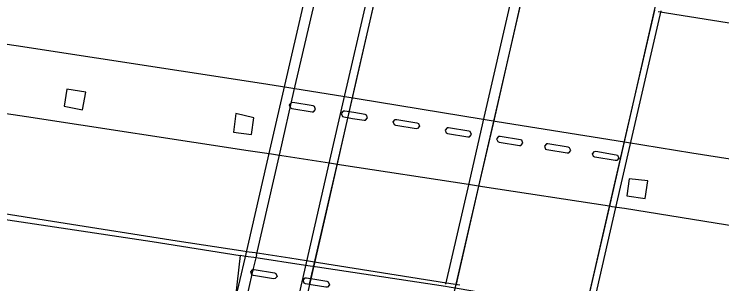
# Model space of a CAD drawing. Extents: x 131000 to 133013, y 393000 to 396501.
# Drawn here: x 131407.2 to 131491.8, y 394535.6 to 394567.8 of the extents above; entities that cross this region are included whole.
import ezdxf

# ---------------------------------------------------------------- set-up
doc = ezdxf.new("R2010")
doc.units = 0
for name, color, linetype in [('gg-knt-verharding niveau 01', 7, 'Continuous'), ('gg-kwrk-kunstwerk niveau 01', 7, 'Continuous'), ('gt-knt-geleideconstructie', 7, 'Continuous'), ('gx-grn-maaiveld', 7, 'Continuous')]:
    doc.layers.add(name, color=color, linetype=linetype)

msp = doc.modelspace()

# ---------------------------------------------------------------- linework, layer by layer
at = {"layer": 'gg-knt-verharding niveau 01'}
for p, q in [((131450.303, 394573.673), (131446.612, 394557.628)), ((131447.587, 394557.473), (131451.271, 394573.518)), ((131463.285, 394554.974), (131466.964, 394571.015)), ((131468.15, 394570.826), (131464.466, 394554.787)), ((131446.612, 394557.628), (131444.938, 394550.35)), ((131445.915, 394550.19), (131447.587, 394557.473)), ((131461.597, 394547.614), (131463.285, 394554.974)), ((131464.466, 394554.787), (131462.774, 394547.421)), ((131444.938, 394550.35), (131442.127, 394538.129)), ((131443.111, 394537.979), (131445.915, 394550.19)), ((131458.836, 394535.579), (131461.597, 394547.614)), ((131462.774, 394547.421), (131460.013, 394535.399)), ((131442.127, 394538.129), (131440.1, 394529.317)), ((131442.712, 394536.242), (131443.111, 394537.979)), ((131442.556, 394535.56), (131442.712, 394536.242))]:
    msp.add_line(p, q, dxfattribs=at)
at = {"layer": 'gg-kwrk-kunstwerk niveau 01'}
for p, q in [((131443.142, 394574.858), (131439.432, 394558.771)), ((131440.683, 394558.572), (131444.375, 394574.618)), ((131480.109, 394552.297), (131483.807, 394568.328)), ((131484.502, 394568.217), (131480.811, 394552.185)), ((131439.432, 394558.771), (131437.762, 394551.529)), ((131439.015, 394551.323), (131440.683, 394558.572)), ((131478.393, 394544.856), (131480.109, 394552.297)), ((131480.811, 394552.185), (131479.097, 394544.74)), ((131437.762, 394551.529), (131434.799, 394538.681)), ((131436.188, 394539.035), (131439.015, 394551.323)), ((131475.661, 394533.011), (131478.393, 394544.856)), ((131479.097, 394544.74), (131476.372, 394532.902)), ((131434.799, 394538.681), (131432.93, 394530.576)), ((131436.188, 394539.035), (131435.784, 394537.278)), ((131435.784, 394537.278), (131435.664, 394536.757)), ((131435.664, 394536.757), (131434.171, 394530.269))]:
    msp.add_line(p, q, dxfattribs=at)
at = {"layer": 'gt-knt-geleideconstructie'}
for points in [[(131472.741, 394520.264), (131478.461, 394545.102), (131484.415, 394571.114), (131487.405, 394583.987), (131489.756, 394594.248), (131491.594, 394601.853), (131496.451, 394622.658), (131498.795, 394633.085), (131501.538, 394644.782), (131503.099, 394651.269), (131504.639, 394657.672), (131506.251, 394664.373), (131508.539, 394674.608), (131509.673, 394679.875), (131511.435, 394687.653), (131512.96, 394694.175), (131514.394, 394700.364)], [(131465.644, 394656.528), (131464.328, 394645.415), (131463.664, 394640.148), (131462.782, 394633.616), (131461.704, 394627.036), (131460.474, 394619.161), (131459.388, 394612.58), (131458.155, 394605.998), (131457.272, 394600.738), (131456.213, 394595.533), (131455.114, 394590.32), (131453.784, 394584.5), (131448.083, 394559.793), (131444.509, 394544.193), (131438.994, 394520.123), (131437.213, 394512.349), (131436.053, 394507.119), (131434.858, 394501.941), (131433.358, 394495.441), (131431.558, 394487.641), (131429.709, 394479.86), (131428.408, 394474.599), (131426.932, 394469.04)], [(131455.775, 394516.324), (131456.234, 394518.946), (131456.676, 394520.904), (131465.061, 394557.266), (131471.788, 394586.438), (131472.64, 394590.397), (131473.454, 394595.65), (131474.236, 394600.964)]]:
    msp.add_lwpolyline(points, dxfattribs=at)
at = {"layer": 'gx-grn-maaiveld'}
for points in [[(131648.527, 394525.236), (131629.317, 394528.478), (131600.242, 394533.165), (131570.752, 394537.912), (131543.712, 394542.357), (131515.932, 394546.882), (131488.206, 394551.221), (131480.413, 394552.483), (131480.163, 394552.523), (131464.972, 394554.983), (131463.293, 394555.255), (131448.214, 394557.697), (131446.744, 394557.935), (131440.542, 394558.939), (131439.834, 394559.054), (131436.817, 394559.542), (131407.47, 394564.052), (131375.948, 394568.655), (131348.301, 394572.424), (131324.642, 394575.626)], [(131325.678, 394567.529), (131332.184, 394566.67), (131372.956, 394560.948), (131408.728, 394555.591), (131435.2, 394551.557), (131438.016, 394551.124), (131438.718, 394551.016), (131444.91, 394550.063), (131446.368, 394549.839), (131461.546, 394547.503), (131463.204, 394547.248), (131478.377, 394544.913), (131478.667, 394544.869), (131480.191, 394544.634), (131504.542, 394540.711), (131547.234, 394533.719), (131562.372, 394531.362), (131594.379, 394526.105), (131617.359, 394522.444), (131646.664, 394517.788)], [(131484.208, 394568.135), (131487.949, 394567.534), (131503.677, 394565.03), (131527.076, 394561.246), (131548.555, 394557.719), (131567.757, 394554.637), (131575.906, 394553.241), (131578.449, 394552.574), (131586.597, 394551.04), (131601.551, 394548.192), (131610.623, 394546.471), (131622.091, 394544.614), (131634.147, 394542.719), (131646.08, 394540.837), (131652.244, 394539.869)], [(131413.243, 394556.842), (131415.396, 394556.4), (131415.794, 394558.522), (131413.556, 394558.876), (131413.243, 394556.842)], [(131443.133, 394556.793), (131442.962, 394556.862), (131440.545, 394557.263), (131440.361, 394557.253), (131440.123, 394556.978), (131440.258, 394556.631), (131440.429, 394556.563), (131442.846, 394556.162), (131443.03, 394556.172), (131443.268, 394556.446), (131443.133, 394556.793)], [(131327.375, 394556.116), (131331.22, 394555.58), (131363.396, 394550.6), (131371.12, 394549.4), (131383.38, 394547.5), (131396.75, 394545.47), (131412.6, 394542.97), (131426.713, 394540.768), (131434.336, 394539.601), (131435.34, 394539.448), (131436.031, 394539.342), (131440.168, 394538.709), (131442.189, 394538.389), (131443.625, 394538.161), (131458.897, 394535.742), (131460.516, 394535.486)], [(131433.463, 394553.748), (131435.609, 394553.44), (131435.903, 394555.448), (131433.749, 394555.943), (131433.463, 394553.748)], [(131447.669, 394555.379), (131449.054, 394555.149), (131449.238, 394555.159), (131449.476, 394555.433), (131449.341, 394555.78), (131449.17, 394555.849), (131447.832, 394556.071), (131446.753, 394556.25), (131446.569, 394556.24), (131446.331, 394555.965), (131446.466, 394555.618), (131446.637, 394555.55), (131447.669, 394555.379)], [(131327.203, 394555.058), (131341.883, 394552.764), (131356.15, 394550.519), (131380.1, 394547.095), (131401.165, 394544.043), (131423.748, 394540.665), (131434.267, 394538.995)], [(131455.381, 394554.846), (131455.552, 394554.777), (131455.687, 394554.43), (131455.449, 394554.156), (131455.265, 394554.146), (131452.848, 394554.547), (131452.677, 394554.615), (131452.542, 394554.962), (131452.78, 394555.237), (131452.964, 394555.247), (131455.381, 394554.846)], [(131461.746, 394553.797), (131461.575, 394553.866), (131459.158, 394554.267), (131458.974, 394554.257), (131458.736, 394553.982), (131458.871, 394553.635), (131459.042, 394553.567), (131461.459, 394553.166), (131461.643, 394553.176), (131461.881, 394553.45), (131461.746, 394553.797)], [(131467.91, 394552.762), (131467.739, 394552.831), (131465.322, 394553.232), (131465.138, 394553.222), (131464.9, 394552.947), (131465.035, 394552.6), (131465.206, 394552.532), (131467.623, 394552.131), (131467.807, 394552.141), (131468.045, 394552.415), (131467.91, 394552.762)], [(131473.613, 394551.875), (131473.442, 394551.944), (131471.025, 394552.345), (131470.841, 394552.335), (131470.603, 394552.06), (131470.738, 394551.713), (131470.909, 394551.645), (131473.326, 394551.244), (131473.51, 394551.254), (131473.748, 394551.528), (131473.613, 394551.875)], [(131479.172, 394551.043), (131479.343, 394550.974), (131479.478, 394550.627), (131479.24, 394550.353), (131479.056, 394550.343), (131476.639, 394550.744), (131476.468, 394550.812), (131476.333, 394551.159), (131476.571, 394551.434), (131476.755, 394551.444), (131479.172, 394551.043)], [(131480.467, 394546.129), (131482.659, 394545.796), (131482.959, 394547.936), (131480.714, 394548.151), (131480.467, 394546.129)], [(131434.267, 394538.995), (131433.309, 394530.592), (131433.303, 394530.535), (131433.282, 394530.412)], [(131475.594, 394532.409), (131475.448, 394532.434), (131460.407, 394535.013), (131459.238, 394535.213), (131458.792, 394535.28), (131443.492, 394537.596), (131442.055, 394537.813), (131435.894, 394538.746), (131435.203, 394538.85), (131434.675, 394538.93), (131434.267, 394538.995)], [(131435.759, 394537.31), (131435.943, 394537.32), (131438.36, 394536.919), (131438.531, 394536.85), (131438.666, 394536.503), (131438.428, 394536.229), (131438.244, 394536.219), (131435.827, 394536.62), (131435.656, 394536.688), (131435.521, 394537.035), (131435.759, 394537.31)], [(131442.001, 394536.312), (131442.185, 394536.322), (131443.155, 394536.161), (131444.602, 394535.921), (131444.773, 394535.852), (131444.908, 394535.505), (131444.67, 394535.231), (131444.486, 394535.221), (131442.993, 394535.469), (131442.069, 394535.622), (131441.898, 394535.69), (131441.763, 394536.037), (131442.001, 394536.312)]]:
    msp.add_lwpolyline(points, dxfattribs=at)

doc.saveas('drawing.dxf')
